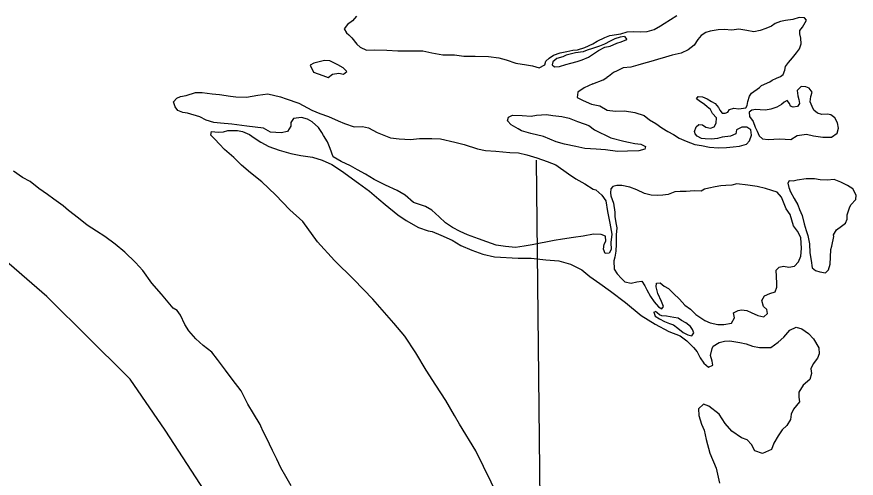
# Model space of a CAD drawing. Extents: x 1127717 to 1741049, y 2026793 to 2244711.
# Drawn here: x 1241414 to 1243055, y 2130906 to 2131808 of the extents above; entities that cross this region are included whole.
import ezdxf

# ---------------------------------------------------------------- set-up
doc = ezdxf.new("R2010")
doc.units = 0
for name, color, linetype in [('5', 7, 'Continuous'), ('6', 7, 'Continuous'), ('9', 7, 'Continuous')]:
    doc.layers.add(name, color=color, linetype=linetype)

msp = doc.modelspace()

# ---------------------------------------------------------------- linework, layer by layer
at = {"layer": '5'}
msp.add_lwpolyline([(1242437.4, 2130710.8), (1242437.7, 2130801.1), (1242429.9, 2131528.1)], dxfattribs=at)
at = {"layer": '6'}
msp.add_lwpolyline([(1241782, 2130880.4), (1241704.1, 2131000.1), (1241635.7, 2131099.3), (1241546, 2131188.6), (1241541.2, 2131193.4), (1241537.2, 2131197.4), (1241492.4, 2131242), (1241473.2, 2131261.1), (1241369.4, 2131350.3), (1241223.7, 2131450.1), (1241069.9, 2131519.9), (1241067.6, 2131597.3), (1240928.1, 2131587.1), (1240883.9, 2131630.1), (1240819, 2131632.8), (1240781.4, 2131650.2), (1240682.1, 2131716.8), (1240617.4, 2131710.2), (1240496, 2131743.7)], dxfattribs=at)
at = {"layer": '9'}
for points in [[(1242078.1, 2131809.5), (1242070.4, 2131800.3), (1242060.6, 2131793.1), (1242053.8, 2131784.4), (1242058.4, 2131777), (1242063, 2131773.1), (1242069.2, 2131766.7), (1242078.9, 2131754.4), (1242085.6, 2131748.6), (1242097.7, 2131742.9), (1242113.2, 2131743.2), (1242137.1, 2131742.8), (1242158.6, 2131741.8), (1242175.1, 2131741.7), (1242192.5, 2131741.6), (1242208, 2131741.5), (1242225.1, 2131737.4), (1242246.6, 2131733.9), (1242269.6, 2131733.4), (1242288.1, 2131731.4), (1242310.1, 2131731.4), (1242336, 2131730.5), (1242356.1, 2131728), (1242370.6, 2131723.8), (1242389.7, 2131717.7), (1242410.3, 2131714.2), (1242422.3, 2131712), (1242435.4, 2131708.3), (1242446.2, 2131714.1), (1242448, 2131721.1), (1242454.4, 2131727.3), (1242463.2, 2131733), (1242476.1, 2131737.8), (1242489, 2131740.1), (1242500.9, 2131742.9), (1242509.9, 2131743.6), (1242524.3, 2131748), (1242540.1, 2131755.4), (1242548.4, 2131760.6), (1242563.2, 2131767.9), (1242573.1, 2131771.7), (1242595, 2131774.7), (1242606.9, 2131778.5), (1242620.3, 2131779.3), (1242632.8, 2131778.6), (1242646.3, 2131779.4), (1242659.7, 2131783.2), (1242672, 2131790.5), (1242679.3, 2131795.2), (1242703.9, 2131810.8)], [(1242539.9, 2131677.2), (1242523.1, 2131669.3), (1242510.9, 2131661), (1242509.6, 2131650.5), (1242520.8, 2131644.2), (1242537.4, 2131637.1), (1242553.4, 2131634), (1242568.1, 2131625.3), (1242584.6, 2131623.7), (1242601.6, 2131624.1), (1242622.1, 2131621.1), (1242640.2, 2131615), (1242650.9, 2131606.8), (1242663.1, 2131599.6), (1242674.7, 2131591.3), (1242686.4, 2131583.6), (1242697.5, 2131577.8), (1242708.7, 2131571.1), (1242722.3, 2131564.9), (1242739.4, 2131558.3), (1242752.4, 2131556.6), (1242768, 2131553), (1242785.5, 2131551.9), (1242801.4, 2131552.8), (1242814.4, 2131553.6), (1242826.3, 2131555.4), (1242840.2, 2131559.2), (1242846, 2131565.3), (1242850.3, 2131576.5), (1242848.5, 2131587.4), (1242840.9, 2131592.3), (1242830.9, 2131592), (1242820.6, 2131586.8), (1242819.7, 2131579.2), (1242808.9, 2131574.5), (1242793, 2131572.6), (1242783.5, 2131569.9), (1242771.6, 2131568.6), (1242759.6, 2131569.3), (1242752.1, 2131570.1), (1242744, 2131574.4), (1242739.9, 2131579.3), (1242738.8, 2131583.8), (1242741.6, 2131592.9), (1242746.9, 2131597.5), (1242754, 2131596.7), (1242760.5, 2131592.4), (1242770.1, 2131590.1), (1242777, 2131593.2), (1242781.3, 2131599.9), (1242781.6, 2131610.4), (1242773.9, 2131618.7), (1242770.2, 2131627.1), (1242763.1, 2131632), (1242758, 2131636.4), (1242747.8, 2131643.6), (1242742.3, 2131647.5), (1242745.6, 2131652.1), (1242754.1, 2131651.8), (1242763.7, 2131648), (1242771.8, 2131642.2), (1242778.9, 2131638.3), (1242785.6, 2131631), (1242788.2, 2131625.6), (1242792.8, 2131619.7), (1242798.3, 2131619.8), (1242803.8, 2131621.9), (1242807.1, 2131627), (1242815.5, 2131629.7), (1242825.1, 2131627.9), (1242839, 2131629.8), (1242841.4, 2131634.8), (1242843.2, 2131642.4), (1242846.4, 2131653), (1242849.8, 2131658.6), (1242865.5, 2131669.9), (1242869.4, 2131674), (1242886.2, 2131680.9), (1242890.6, 2131684.1), (1242899, 2131688.3), (1242906.9, 2131691.5), (1242911.8, 2131695.1), (1242915.1, 2131703.7), (1242916.4, 2131711.2), (1242922.2, 2131718.4), (1242930, 2131728), (1242938.2, 2131737.8), (1242944, 2131745.4), (1242946.8, 2131755), (1242946.5, 2131766), (1242944.8, 2131774.5), (1242944.7, 2131781.5), (1242949.5, 2131787.6), (1242957.7, 2131801.3), (1242953.5, 2131806.2), (1242943.1, 2131806.5), (1242930.7, 2131802.7), (1242916.2, 2131800.8), (1242906.8, 2131799.1), (1242896.4, 2131794.8), (1242889.1, 2131789.7)], [(1242889.1, 2131789.7), (1242878.2, 2131785.4), (1242867.3, 2131781.6), (1242854.4, 2131778.8), (1242840.9, 2131781), (1242825.3, 2131783.6), (1242811.4, 2131781.8), (1242796.9, 2131783.5), (1242784.9, 2131782.7), (1242769.5, 2131779.8), (1242760.6, 2131777.1), (1242751.8, 2131771.4), (1242745, 2131763.7), (1242738.2, 2131752.5), (1242726.5, 2131743.3), (1242712.7, 2131736.9), (1242695.3, 2131733), (1242681.9, 2131729.2), (1242666.1, 2131724.3), (1242653.2, 2131721), (1242639.3, 2131716.7), (1242627.9, 2131713.4), (1242614, 2131709.5), (1242599.1, 2131708.2), (1242587.7, 2131702.4), (1242580.3, 2131699.2), (1242570.5, 2131691.5), (1242567.1, 2131689.2)], [(1242602.1, 2131769.8), (1242593.1, 2131768.1), (1242583.2, 2131764.9), (1242573.9, 2131760.2), (1242563, 2131754.4), (1242553.1, 2131750.7), (1242539.3, 2131746.3), (1242528.9, 2131743.1), (1242521, 2131739.9), (1242506, 2131737.5), (1242488.2, 2131733.1), (1242481.3, 2131729.9), (1242469.9, 2131726.7), (1242461.6, 2131719.9), (1242460.7, 2131713.9), (1242464.8, 2131710.5), (1242474.7, 2131711.2), (1242487.1, 2131715), (1242497, 2131717.3), (1242509.4, 2131720.6), (1242519.3, 2131723.8), (1242531.2, 2131729.1), (1242541, 2131735.9), (1242550.9, 2131742.1), (1242563.2, 2131748.4), (1242573.6, 2131750.6), (1242586.9, 2131756.5), (1242595.4, 2131759.2), (1242606.2, 2131763.4)], [(1242602.1, 2131769.8), (1242606.2, 2131763.4)], [(1241994.5, 2131717.4), (1241987.6, 2131713.2), (1241994.4, 2131699.9), (1242012.5, 2131693.3), (1242023.1, 2131689.5), (1242031.4, 2131695.7), (1242043.9, 2131698), (1242052.9, 2131695.7), (1242059.3, 2131701.4), (1242052.1, 2131708.2), (1242041.5, 2131714), (1242025.8, 2131722.1), (1242015.8, 2131722.9)], [(1242015.8, 2131722.9), (1241994.5, 2131717.4)], [(1242560.2, 2131684.7), (1242567.1, 2131689.2)], [(1242539.9, 2131677.2), (1242560.2, 2131684.7)], [(1242926.8, 2131568.3), (1242939.6, 2131576.1), (1242957.5, 2131578.5), (1242971.1, 2131575.3), (1242989.6, 2131572.7), (1243006.1, 2131572.6), (1243017.3, 2131580.4), (1243020.1, 2131590.5), (1243017.9, 2131600.5), (1243012.6, 2131610.8), (1243005, 2131616.7), (1242998.5, 2131617.5), (1242987.5, 2131616.8), (1242979, 2131619.6), (1242971.9, 2131625.4), (1242968.7, 2131632.8), (1242965, 2131641.8), (1242966.2, 2131652.3), (1242968.5, 2131660.9), (1242962.8, 2131668.7), (1242956.3, 2131671.1), (1242947.3, 2131671.9), (1242939.5, 2131664.2), (1242940.7, 2131653.7), (1242942.4, 2131646.2), (1242944.1, 2131638.3), (1242939.7, 2131632.6), (1242931.3, 2131631.4), (1242926.2, 2131633.3), (1242924.1, 2131638.8), (1242920, 2131644.2), (1242914.1, 2131641.1), (1242908.7, 2131636.4), (1242899.4, 2131631.2), (1242888, 2131627.4), (1242877.5, 2131625.7), (1242867, 2131626.4), (1242858.5, 2131626.7), (1242850.6, 2131625.5), (1242845.2, 2131621.4), (1242845.9, 2131612.9), (1242853.1, 2131603.1), (1242856.9, 2131592.6), (1242861, 2131584.7), (1242864.8, 2131575.3), (1242871.4, 2131569.4), (1242882.9, 2131568.2), (1242893.9, 2131569), (1242904.8, 2131569.2)], [(1242545.9, 2131469.6), (1242557.6, 2131459.4), (1242565.4, 2131448.5), (1242568.9, 2131427.6), (1242573.4, 2131404.7), (1242576.9, 2131383.2), (1242575.3, 2131366.7), (1242575.6, 2131353.1), (1242571.8, 2131346), (1242564.3, 2131345.4), (1242560.6, 2131353.8), (1242561.9, 2131363.3), (1242565.3, 2131369.4), (1242565, 2131379.4), (1242556.5, 2131382.2), (1242541.5, 2131382.9), (1242521.1, 2131379.4), (1242502.2, 2131376.9), (1242480.8, 2131373.4), (1242464.4, 2131370.5), (1242421.2, 2131362), (1242405.8, 2131359.6), (1242388.9, 2131357.2), (1242369.4, 2131358.8), (1242350.9, 2131361.8), (1242332.7, 2131368.4), (1242316.6, 2131374), (1242295, 2131382), (1242280.9, 2131388.2), (1242265.7, 2131395.9), (1242252, 2131405.1), (1242239.7, 2131417.3), (1242225.5, 2131430), (1242213.3, 2131437.2), (1242189.7, 2131445.1), (1242173.4, 2131459.3), (1242157.7, 2131468.4), (1242134.5, 2131478.9), (1242112.7, 2131489.9), (1242096, 2131500.5), (1242080.3, 2131508.6), (1242066.2, 2131516.8), (1242048.5, 2131524.9), (1242032.8, 2131534), (1242026.9, 2131550.4), (1242021.6, 2131563.3), (1242013.8, 2131576.2), (1242010.7, 2131582.1), (1242004, 2131591.4), (1241991.3, 2131602.7), (1241982.6, 2131608), (1241970.6, 2131611.2), (1241955.2, 2131609.3), (1241949.9, 2131601.7), (1241950, 2131594.2), (1241943.3, 2131583.5), (1241930.9, 2131581.2), (1241909.9, 2131582.7), (1241896.2, 2131590.4), (1241863.7, 2131594.1), (1241834.2, 2131597.9), (1241812.2, 2131599.9), (1241799.2, 2131601.1), (1241784.6, 2131605.8), (1241771.9, 2131612.5), (1241747.8, 2131619.9), (1241738.8, 2131621.2), (1241728.7, 2131625), (1241723.6, 2131631.9), (1241720.8, 2131641.8), (1241727.1, 2131649), (1241734.1, 2131652.1), (1241745, 2131654.4), (1241763.8, 2131659.8), (1241776.3, 2131660.1), (1241795.8, 2131657.6), (1241810.3, 2131655.9), (1241831.9, 2131653), (1241842.4, 2131651.7), (1241863.3, 2131651.2), (1241885.2, 2131654.7), (1241905.1, 2131657.7), (1241929.7, 2131651.3), (1241940.8, 2131647.5), (1241965.4, 2131639.1), (1241990.7, 2131625.7), (1242006.8, 2131619), (1242023.4, 2131613.4), (1242042.6, 2131604.4), (1242054.7, 2131599.2), (1242073.3, 2131593.1), (1242089.8, 2131593.5), (1242101.3, 2131591.2), (1242118.5, 2131582.1), (1242144.7, 2131571.7), (1242161.2, 2131569.6), (1242183.7, 2131568.2), (1242201.1, 2131570.1), (1242225.6, 2131570.2), (1242242.6, 2131569.6), (1242270.2, 2131563.2)], [(1242543.1, 2131587.2), (1242575.4, 2131571.4), (1242600.5, 2131565), (1242609.5, 2131563.2), (1242622.1, 2131560.5), (1242633.6, 2131558.8), (1242642.7, 2131554.5), (1242641.3, 2131549), (1242629.9, 2131545.7), (1242607.5, 2131545.2), (1242588, 2131544.7), (1242564.5, 2131548.2), (1242546.5, 2131549.2), (1242524.5, 2131550.7), (1242506.9, 2131554.8), (1242484.4, 2131558.8), (1242468.3, 2131563.9), (1242455.7, 2131569.1), (1242443.6, 2131574.3), (1242419, 2131579.7), (1242400.9, 2131585.3), (1242393.8, 2131589.2), (1242380.2, 2131596.9), (1242373.5, 2131604.7), (1242375.3, 2131611.8), (1242383.2, 2131615.5), (1242401.7, 2131614.9), (1242419.2, 2131613.8), (1242430.1, 2131615.6), (1242449.5, 2131617), (1242461.6, 2131614.8), (1242479.6, 2131613.2), (1242493.6, 2131609.6), (1242509.8, 2131603.4), (1242522.8, 2131598.7), (1242532.4, 2131595.5)], [(1242532.4, 2131595.5), (1242543.1, 2131587.2)], [(1242279.4, 2131011.7), (1242269.5, 2131028.5), (1242252.8, 2131058.1), (1242233.1, 2131088.2), (1242214.5, 2131117.3), (1242194.2, 2131151.3), (1242172.5, 2131183.4), (1242151.4, 2131208.9), (1242110.3, 2131256), (1242073, 2131294.2), (1242035.2, 2131331.8), (1242001.9, 2131368.1), (1241973, 2131408), (1241948, 2131430.9), (1241919.8, 2131459.8), (1241893.3, 2131485.2), (1241870.9, 2131502.7), (1241853.6, 2131517.8), (1241838.7, 2131532.9), (1241820.4, 2131548.5), (1241810.2, 2131558.8), (1241801.4, 2131568.6), (1241793.8, 2131576.4), (1241794.6, 2131584), (1241807.6, 2131582.3), (1241818.1, 2131583), (1241827, 2131585.7), (1241845.9, 2131585.7), (1241855.5, 2131583.9), (1241869.1, 2131577.7), (1241878.2, 2131571.4), (1241890.9, 2131563.2), (1241906.6, 2131554.6), (1241926.7, 2131547.6), (1241949.8, 2131541.1), (1241969.4, 2131537), (1241992.4, 2131533.6), (1242011, 2131528), (1242029.7, 2131519.5), (1242048.9, 2131506.9), (1242082, 2131482.6), (1242103.3, 2131467.1), (1242122.1, 2131451.5), (1242134.4, 2131440.8), (1242158.8, 2131420.9), (1242175, 2131409.7), (1242199.3, 2131396.3), (1242218.4, 2131389.7), (1242226, 2131388.4), (1242243.1, 2131381.3), (1242264.8, 2131371.3), (1242282, 2131361.2), (1242303.7, 2131351.7), (1242324.8, 2131343.7), (1242347.9, 2131338.7), (1242394.4, 2131336.3), (1242419.3, 2131336.4), (1242448.4, 2131332.6), (1242473.4, 2131330.7), (1242496.5, 2131324.2), (1242518.2, 2131313.2), (1242534, 2131300.6), (1242553.8, 2131286.5), (1242574.6, 2131271.5), (1242604.1, 2131249.2), (1242634.6, 2131224.4), (1242661.5, 2131207), (1242688.3, 2131192.6), (1242710.9, 2131184.1), (1242723.6, 2131174.4), (1242736.9, 2131161.7), (1242743.6, 2131152.9), (1242749.9, 2131141), (1242757.1, 2131130.6), (1242765.8, 2131123.3), (1242774.2, 2131127), (1242773, 2131134.5), (1242769.7, 2131146), (1242773.4, 2131159.6), (1242775.3, 2131164.1), (1242786.6, 2131171.4), (1242797.5, 2131173.7), (1242808, 2131174.4), (1242827, 2131171.4), (1242839.6, 2131168.6), (1242852.1, 2131164.4), (1242865.7, 2131161.3), (1242888.1, 2131161.8), (1242902.4, 2131172.1), (1242913.1, 2131181.9), (1242924.7, 2131195.7)], [(1242270.2, 2131563.2), (1242288.7, 2131558.6), (1242314.9, 2131550.2), (1242330.5, 2131546.6), (1242350.5, 2131545.1), (1242377.5, 2131542.7), (1242394.9, 2131542.1), (1242411, 2131538.5), (1242430.6, 2131532.5), (1242450.7, 2131525.4), (1242467.9, 2131518.8), (1242492.7, 2131500.9), (1242507, 2131491.2), (1242524.6, 2131481.6), (1242540.7, 2131471.3)], [(1242904.8, 2131569.2), (1242926.8, 2131568.3)], [(1241950.4, 2130891.2), (1241940, 2130909), (1241930.6, 2130926.3), (1241922.7, 2130943.1), (1241913.8, 2130959.9), (1241908, 2130972.8), (1241902.2, 2130985.2), (1241896, 2130997.1), (1241891.2, 2131008), (1241889.6, 2131010.9), (1241876.6, 2131032.7), (1241865.7, 2131050.9), (1241852.6, 2131076.7), (1241835.1, 2131099.8), (1241822.2, 2131117.5), (1241806.7, 2131138.2), (1241795.4, 2131152.4), (1241778.6, 2131165.5), (1241764.4, 2131178.7), (1241750.5, 2131194.4), (1241742.7, 2131206.7), (1241734.3, 2131224.6), (1241727.6, 2131233.9), (1241720, 2131238.2), (1241696.9, 2131265.7), (1241677.9, 2131287.3), (1241660.4, 2131311.9), (1241646, 2131327.6), (1241625.6, 2131348.2), (1241606.7, 2131363.7), (1241586.4, 2131378.3), (1241570.2, 2131388.9), (1241551.9, 2131401), (1241535.1, 2131414.6), (1241515.3, 2131429.2), (1241505.1, 2131438.4), (1241486.8, 2131451.5), (1241474.1, 2131460.7), (1241457.4, 2131472.3), (1241440.1, 2131485.9), (1241425.4, 2131493.6), (1241407.7, 2131506.2)], [(1242925.9, 2131466.7), (1242926.3, 2131465.6), (1242933.6, 2131452.8), (1242940.3, 2131440.4), (1242944.1, 2131431), (1242949.3, 2131419.6), (1242952.7, 2131403.6), (1242957, 2131390.2), (1242960.3, 2131380.3), (1242963.1, 2131364.3), (1242964, 2131346.8), (1242966.4, 2131331.4), (1242968.7, 2131317.4), (1242975.4, 2131312.1), (1242983.4, 2131309.2), (1242994.9, 2131307.5), (1243000.3, 2131313.1), (1243003.5, 2131324.7), (1243004.7, 2131338.3), (1243004.8, 2131352.8), (1243007.2, 2131359.9), (1243010.7, 2131378.5), (1243010.6, 2131381.5), (1243015.9, 2131391.6), (1243026.2, 2131398.9), (1243034, 2131404.6), (1243036.8, 2131412.6), (1243037.1, 2131421.2), (1243041.8, 2131434.3), (1243044.2, 2131440.4), (1243053.9, 2131451.1), (1243054.7, 2131459.1), (1243048.4, 2131471.5), (1243037.8, 2131478.3), (1243024.6, 2131484.5), (1243011.5, 2131489.7), (1242997.6, 2131488.8), (1242984.1, 2131489.5), (1242973.1, 2131491.2), (1242963.6, 2131491.5), (1242957.1, 2131491.4), (1242939.2, 2131488.9), (1242931.3, 2131486.7), (1242923.7, 2131487.6), (1242920.9, 2131483), (1242923.1, 2131474.5)], [(1242766.9, 2131473.3), (1242758.5, 2131471.1), (1242751.6, 2131467), (1242738.1, 2131468.1), (1242722.6, 2131466.8), (1242718.6, 2131466.7), (1242710.7, 2131466.5), (1242700.2, 2131465.8), (1242687.3, 2131460.9), (1242676.9, 2131459.2), (1242665.9, 2131458.4), (1242653.9, 2131459.6), (1242640.9, 2131462.8), (1242625.7, 2131470), (1242612.1, 2131474.7), (1242596.6, 2131478.3), (1242587.1, 2131478.1), (1242579.2, 2131476.4), (1242575.3, 2131471.8), (1242574.5, 2131463.8), (1242575.1, 2131458.3), (1242580.5, 2131443.4), (1242582.9, 2131425.9), (1242583.1, 2131417.4), (1242584.9, 2131405.4), (1242586.6, 2131395.5), (1242585.9, 2131381.9), (1242585.7, 2131371.4), (1242585.9, 2131363.4), (1242584.7, 2131349.9), (1242583, 2131338.3), (1242581.2, 2131330.7), (1242582, 2131314.7), (1242587.8, 2131305.4), (1242596, 2131296.6), (1242602.6, 2131289.7), (1242615.1, 2131287.5), (1242626.1, 2131289.8), (1242635.5, 2131291.5), (1242641.7, 2131282.1), (1242645.4, 2131274.2), (1242652.7, 2131261.3), (1242659.9, 2131251), (1242668.1, 2131241.2), (1242674.7, 2131236.8), (1242678.1, 2131241.9), (1242674.4, 2131251.3), (1242667, 2131267.2), (1242663.7, 2131280.1), (1242664.5, 2131287.2), (1242671.5, 2131287.8), (1242679.2, 2131281.5), (1242687.8, 2131276.7), (1242697.5, 2131267.4), (1242709.2, 2131255.7), (1242720, 2131244.4), (1242730.6, 2131236.7), (1242741.4, 2131225.9), (1242758.6, 2131214.3), (1242769.2, 2131210), (1242784.3, 2131206.4), (1242795.7, 2131206.2), (1242811.1, 2131209), (1242816.9, 2131219.2), (1242815.2, 2131229.1), (1242824, 2131233.9), (1242830.5, 2131235), (1242841, 2131233.8), (1242849.1, 2131230), (1242862.7, 2131224.3), (1242874.2, 2131221.5), (1242881.6, 2131227.7), (1242879.9, 2131235.7), (1242873.2, 2131241.5), (1242870, 2131253.5), (1242875.2, 2131262.6), (1242885.6, 2131266.9), (1242896.5, 2131270.1), (1242899.3, 2131279.2), (1242899.6, 2131286.7), (1242898.8, 2131300.2), (1242898, 2131312.7), (1242903.8, 2131318.4), (1242912.3, 2131320.6), (1242923.3, 2131318.3), (1242934.2, 2131320.6), (1242942, 2131328.8), (1242946.7, 2131340.4), (1242947.9, 2131355), (1242946.4, 2131376.5), (1242940.1, 2131388.8), (1242931.9, 2131399.1), (1242925.3, 2131421.5), (1242917.6, 2131432.4), (1242909, 2131455.7), (1242900.3, 2131465), (1242889.8, 2131468.2), (1242877.2, 2131472.4), (1242861.1, 2131476.1), (1242843.1, 2131479.2), (1242821.1, 2131481.6)], [(1242821.1, 2131481.6), (1242811.7, 2131478.9), (1242800.2, 2131478.1), (1242790.2, 2131477.4), (1242778.8, 2131475.6), (1242766.9, 2131473.3)], [(1242923.1, 2131474.5), (1242926.3, 2131465.6)], [(1242540.7, 2131471.3), (1242545.9, 2131469.6)], [(1242658.9, 2131230.5), (1242662.1, 2131222.5), (1242670.2, 2131217.7), (1242679.8, 2131212.4), (1242689.9, 2131208.2), (1242697.9, 2131205.8), (1242706.1, 2131199), (1242716.3, 2131190.8), (1242725.8, 2131186.5), (1242733.4, 2131184.2), (1242737.2, 2131190.3), (1242734.6, 2131196.7), (1242731, 2131202.6), (1242721.8, 2131209.9), (1242713.2, 2131214.2), (1242706.6, 2131218.6), (1242698.6, 2131219.9), (1242691.1, 2131221.2), (1242684.1, 2131222.5), (1242675.1, 2131223.3), (1242670.5, 2131225.2), (1242665.9, 2131229.6), (1242662.4, 2131232)], [(1242658.9, 2131230.5), (1242662.4, 2131232)], [(1242924.7, 2131195.7), (1242937.1, 2131201.5), (1242948.6, 2131198.3), (1242961.3, 2131189.1), (1242971.1, 2131178.3), (1242981.5, 2131161), (1242982.3, 2131149), (1242979, 2131140.4), (1242970.7, 2131129.7), (1242966, 2131119.6), (1242967.2, 2131110.6), (1242964, 2131099), (1242951.3, 2131088.2), (1242942.6, 2131074.5), (1242942.4, 2131064.4), (1242943.6, 2131055), (1242932.4, 2131041.2), (1242927.7, 2131031), (1242926.4, 2131020.5), (1242919.2, 2131009.3), (1242910, 2131000.6), (1242902.3, 2130988.9), (1242893.6, 2130974.2), (1242888.9, 2130962), (1242871.6, 2130954.6), (1242856.5, 2130959.8), (1242850.3, 2130972.1), (1242841.6, 2130980.9), (1242830.5, 2130985.2), (1242811.7, 2130997.8), (1242798.4, 2131013), (1242787, 2131031.2), (1242766.6, 2131046.8), (1242756.5, 2131051), (1242746.8, 2131041.8), (1242747.1, 2131028.3), (1242752.5, 2131011.9), (1242757.3, 2131000), (1242761.2, 2130981.5), (1242768.8, 2130955.2), (1242781, 2130925.4), (1242787.2, 2130896)], [(1242356.2, 2130867.8), (1242311.6, 2130959.4), (1242279.4, 2131011.7)]]:
    msp.add_lwpolyline(points, dxfattribs=at)

doc.saveas('drawing.dxf')
